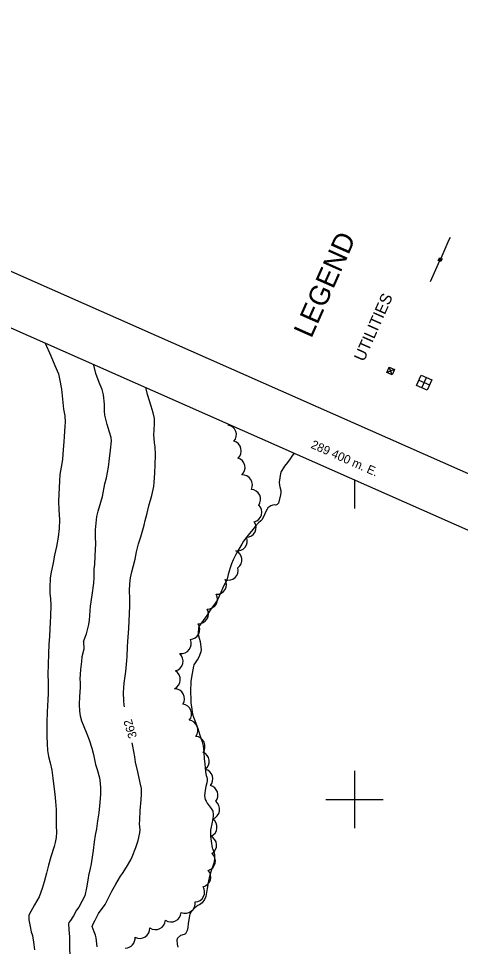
# Model space of a CAD drawing. Extents: x 287698 to 290158, y 5234163 to 5237182.
# Drawn here: x 289283.2 to 289436.8, y 5236148.9 to 5236471.6 of the extents above; entities that cross this region are included whole.
import ezdxf

# ---------------------------------------------------------------- set-up
doc = ezdxf.new("R2010")
doc.units = 0
for name, color, linetype in [('Niveau 2', 7, 'Continuous'), ('Niveau 34', 7, 'Continuous'), ('Niveau 36', 7, 'Continuous'), ('Niveau 4', 7, 'Continuous'), ('Niveau 44', 7, 'Continuous'), ('Niveau 60', 7, 'Continuous'), ('Niveau 61', 7, 'Continuous'), ('Niveau 63', 7, 'Continuous')]:
    doc.layers.add(name, color=color, linetype=linetype)

msp = doc.modelspace()

# ---------------------------------------------------------------- linework, layer by layer
at = {"layer": 'Niveau 2'}
for points in [[(289292.37, 5236358.81), (289292.44, 5236358.66), (289294.44, 5236354.27), (289295.88, 5236350.97), (289297.07, 5236348.07), (289297.5, 5236346.25), (289298.12, 5236342.66), (289298.36, 5236340.4), (289298.91, 5236335.74), (289299.31, 5236333.41), (289299.41, 5236331.27), (289299.32, 5236329.84), (289299.04, 5236326.18), (289298.98, 5236324.38), (289298.74, 5236321.72), (289298.5, 5236318.35), (289298.26, 5236316.82), (289297.57, 5236312.97), (289297.42, 5236310.71), (289297.18, 5236306.17), (289297.16, 5236303.76), (289297.23, 5236300.74), (289297.43, 5236297.26), (289297.38, 5236294.19), (289297.05, 5236291.22), (289296.44, 5236287.96), (289295.78, 5236284.99), (289295.24, 5236282.24), (289294.44, 5236278.44), (289294.21, 5236277.01), (289294.09, 5236273.68), (289294.15, 5236271.73), (289294.39, 5236269.76), (289294.5, 5236267.58), (289294.37, 5236263.79), (289294.22, 5236261.63), (289293.95, 5236256.83), (289293.73, 5236253.84), (289293.66, 5236250.78), (289293.52, 5236246.83), (289293.45, 5236243.57), (289293.52, 5236240.68), (289293.53, 5236236.86), (289293.45, 5236234.61)], [(289305.8, 5236254.93), (289306.85, 5236257.56), (289307.71, 5236260.81), (289307.95, 5236262.33), (289308.09, 5236265.56), (289308.25, 5236267.28), (289308.8, 5236271.02), (289309.41, 5236275.24), (289309.47, 5236277.11), (289309.56, 5236280.29), (289309.69, 5236281.63), (289309.82, 5236284.72), (289310.04, 5236289.02), (289309.98, 5236291.26), (289310.03, 5236293.77), (289310.39, 5236298.39), (289310.85, 5236300.28), (289311.86, 5236303.36), (289312.36, 5236305.34), (289313.24, 5236309.77), (289313.75, 5236311.91), (289314.49, 5236315.56), (289314.85, 5236318.53), (289315.2, 5236321.46), (289315.49, 5236324.68), (289315.38, 5236325.87), (289314.85, 5236327.79), (289314, 5236330.46), (289313.2, 5236333.63), (289313.08, 5236335.04), (289313.06, 5236337.51), (289312.8, 5236340.78), (289312.25, 5236342.55), (289311.27, 5236345.01), (289310.14, 5236348.12), (289309.44, 5236351.09), (289309.37, 5236351.28)], [(289319.96, 5236232.88), (289319.79, 5236234.25), (289319.76, 5236237.2), (289320, 5236240.48), (289320.48, 5236244.55), (289320.9, 5236248.32), (289320.94, 5236249.67), (289321.07, 5236253.02), (289321.27, 5236254.91), (289321.55, 5236259.43), (289321.83, 5236264.62), (289321.9, 5236267.35), (289321.91, 5236270.03), (289321.85, 5236272.61), (289321.92, 5236274.97), (289322.18, 5236277.09), (289322.6, 5236279.19), (289323.72, 5236283.55), (289324.25, 5236286.14), (289324.91, 5236288.88), (289325.69, 5236291.39), (289326.9, 5236295.45), (289327.24, 5236296.99), (289327.92, 5236299.52), (289328.53, 5236302.14), (289329.55, 5236305.68), (289330.23, 5236308.83), (289330.39, 5236310.26), (289330.64, 5236313.54), (289330.7, 5236316.4), (289330.79, 5236319.82), (289330.69, 5236322.69), (289330.48, 5236324.03), (289330.29, 5236326.94), (289330.39, 5236328.29), (289330.48, 5236330.84), (289330.43, 5236332.46), (289330.01, 5236334.48), (289329.28, 5236336.78), (289328.11, 5236340.82), (289327.61, 5236342.86), (289327.56, 5236343.23)], [(289305.8, 5236254.93), (289305.89, 5236252.27), (289305.27, 5236249.56), (289305.09, 5236248), (289304.72, 5236245.17), (289304.54, 5236241.83), (289304.68, 5236240.71), (289304.64, 5236238.93), (289304.41, 5236235.82), (289304.31, 5236233.03), (289304.42, 5236230.69), (289304.68, 5236229.09), (289305.13, 5236227.39), (289305.73, 5236225.94), (289306.98, 5236222.87), (289307.76, 5236220.73), (289308.73, 5236217.87), (289309.25, 5236215.62), (289310, 5236212.11), (289310.54, 5236210.38), (289311.4, 5236207.5), (289311.49, 5236206.71), (289311.66, 5236204.21), (289311.66, 5236201.82), (289311.5, 5236198.99), (289311.11, 5236195.38), (289310.72, 5236192.6), (289310.33, 5236189.81), (289309.89, 5236187.58), (289309.55, 5236185.23), (289309.19, 5236182.2), (289308.94, 5236180.79), (289308.52, 5236177.55), (289308.18, 5236175.94), (289307.58, 5236173.51), (289307.47, 5236172.57), (289306.86, 5236169.28), (289306.23, 5236166.49), (289304.18, 5236162.5), (289303.41, 5236161.44), (289302.32, 5236159.51), (289302.13, 5236159.12), (289301.25, 5236157.85), (289300.66, 5236157.19), (289300.54, 5236156.79), (289300.7, 5236154.82), (289300.89, 5236152.27), (289300.95, 5236149.19), (289301.14, 5236140.6)], [(289293.45, 5236234.61), (289293.23, 5236230.48), (289293.11, 5236226.78), (289293.09, 5236221.97), (289293.17, 5236219.35), (289293.35, 5236217.01), (289293.66, 5236214.91), (289294.27, 5236212.75), (289294.81, 5236210.19), (289295.15, 5236207.35), (289295.48, 5236204.52), (289295.85, 5236201.86), (289296.13, 5236199.25), (289296.34, 5236196.47), (289296.33, 5236193.55), (289296.34, 5236190.79), (289296.48, 5236188.67), (289296.35, 5236186.77), (289296.01, 5236185.02), (289295.57, 5236183.62), (289294.51, 5236180.07), (289293.67, 5236177.17), (289292.94, 5236174.35), (289292.16, 5236171.39), (289291.39, 5236169.01), (289290.37, 5236166.17), (289288.79, 5236163.4), (289286.82, 5236159.75), (289286.85, 5236158.17), (289287.29, 5236155.81), (289287.59, 5236153.98), (289288.04, 5236152.64), (289288.56, 5236149.52), (289288.78, 5236147.73)], [(289320.1, 5236232.24), (289319.96, 5236232.88)], [(289310.58, 5236148.75), (289310.22, 5236151.86), (289309.95, 5236152.84), (289309.52, 5236153.95), (289308.84, 5236155.84), (289309.34, 5236156.96), (289309.85, 5236158.02), (289311.05, 5236160.27), (289313.37, 5236163.47), (289314.49, 5236165.77), (289315.66, 5236168.07), (289317.05, 5236170.56), (289318.67, 5236173.37), (289319.34, 5236174.28), (289320.8, 5236176.48), (289322.3, 5236178.99), (289322.78, 5236180), (289324.03, 5236183.31), (289324.76, 5236185.75), (289325.38, 5236188.37), (289325.5, 5236189.48), (289325.33, 5236191.52), (289325.35, 5236192.87), (289325.55, 5236196.1), (289325.91, 5236199.9), (289326, 5236201.85), (289325.92, 5236203.78), (289325.52, 5236205.77), (289324.65, 5236209.62), (289323.88, 5236212.94), (289323.6, 5236214.79), (289322.92, 5236218.48), (289322.77, 5236219.67)]]:
    msp.add_lwpolyline(points, dxfattribs=at)
at = {"layer": 'Niveau 34'}
for p, q in [((289423.4, 5236343.15), (289425.02, 5236346.81)), ((289422.38, 5236345.79), (289426.04, 5236344.17))]:
    msp.add_line(p, q, dxfattribs=at)
msp.add_lwpolyline([(289426.85, 5236346), (289425.23, 5236342.34), (289421.57, 5236343.96), (289423.19, 5236347.62)], close=True, dxfattribs=at)
at = {"layer": 'Niveau 36'}
for p, q in [((289433.23, 5236395.48), (289432.83, 5236394.58)), ((289432.83, 5236394.58), (289430, 5236388.19)), ((289429.59, 5236387.28), (289426.36, 5236379.98)), ((289413.06, 5236347.66), (289412.04, 5236350.3)), ((289413.87, 5236349.49), (289411.23, 5236348.47))]:
    msp.add_line(p, q, dxfattribs=at)
for points in [[(289429.54, 5236388.39), (289430.46, 5236387.99), (289430.05, 5236387.07), (289429.14, 5236387.48)], [(289413.87, 5236349.49), (289413.06, 5236347.66), (289411.23, 5236348.47), (289412.04, 5236350.3)]]:
    msp.add_lwpolyline(points, close=True, dxfattribs=at)
msp.add_lwpolyline([(289430.3, 5236387.96), (289430, 5236387.23), (289429.84, 5236387.3), (289430.12, 5236388.02), (289429.95, 5236388.09), (289429.63, 5236387.4), (289429.46, 5236387.48), (289429.76, 5236388.18), (289429.61, 5236388.24), (289429.3, 5236387.57)], dxfattribs=at)
at = {"layer": 'Niveau 4'}
for points in [[(289379.06, 5236320.43), (289379.05, 5236320.42), (289378.22, 5236319.41), (289377.63, 5236318.51), (289376.68, 5236317.16), (289375.67, 5236315.89), (289374.38, 5236313.85), (289374.29, 5236313.34), (289373.84, 5236310.36), (289373.9, 5236309.22), (289374.09, 5236308.75), (289374.38, 5236307.43), (289374.38, 5236306.73), (289374.25, 5236305.99), (289373.53, 5236303.09), (289373.16, 5236302.63), (289372.64, 5236302.39), (289372.14, 5236302.43), (289371.62, 5236302.35), (289370.98, 5236302.11), (289369.92, 5236301.42), (289369.65, 5236300.99), (289369.11, 5236299.94), (289368.63, 5236298.77), (289367.84, 5236297.21), (289367.48, 5236296.85), (289366.65, 5236296.15), (289365.42, 5236294.92), (289364.64, 5236293.9), (289363.03, 5236291.88), (289361.47, 5236289.81), (289360.79, 5236288.73), (289359.78, 5236287.05), (289358.77, 5236285.19), (289357.83, 5236283.31), (289357.22, 5236281.93), (289356.75, 5236280.51), (289356.07, 5236278.25), (289355.58, 5236276.26), (289355.1, 5236275.22), (289354.71, 5236274.59), (289354.1, 5236273.31), (289353.53, 5236271.93), (289352.41, 5236269.4), (289351.74, 5236268.41), (289350.66, 5236266.95), (289349.61, 5236265.45), (289348.62, 5236263.95), (289347.37, 5236262.25), (289345.93, 5236260.1), (289345.81, 5236259.56), (289345.64, 5236257.95), (289345.72, 5236257.36), (289345.97, 5236256.11), (289346.32, 5236254.94), (289346.53, 5236253.84), (289346.69, 5236252.14), (289346.56, 5236251.38), (289346.17, 5236250.01), (289345.71, 5236249.07), (289345.32, 5236248.56), (289344.16, 5236246.82), (289344.06, 5236246.32), (289343.62, 5236243.85), (289343.16, 5236241.15), (289343.12, 5236239.89), (289343.01, 5236238.74), (289342.97, 5236237.09), (289343.16, 5236235.27), (289343.12, 5236234.63), (289343.13, 5236233.46), (289343.29, 5236232.18), (289343.64, 5236229.68), (289344.02, 5236228.56), (289344.49, 5236227.44), (289345.58, 5236224.67), (289345.86, 5236223.48), (289346.21, 5236222.31), (289346.62, 5236221.28), (289347.03, 5236220.04), (289347.37, 5236218.7), (289347.56, 5236217.57), (289347.65, 5236216.42), (289347.78, 5236214.11), (289347.93, 5236212.4), (289348.21, 5236209.58), (289348.44, 5236208.37), (289348.69, 5236207.79), (289348.84, 5236207.12), (289348.83, 5236206.54), (289348.7, 5236205.78)], [(289348.7, 5236205.78), (289348.38, 5236204.55), (289348.13, 5236203.23), (289347.89, 5236201.28), (289348.15, 5236199.96), (289348.4, 5236199.38), (289348.85, 5236198.73), (289350.24, 5236196.82), (289350.74, 5236195.9), (289350.93, 5236194.76), (289350.85, 5236194.18), (289350.49, 5236192.15), (289350, 5236189.37), (289349.91, 5236188.32), (289349.98, 5236187.15), (289350.18, 5236185.53), (289350.54, 5236183.21), (289350.76, 5236182.73), (289351.22, 5236181.47), (289351.38, 5236180.7), (289351.39, 5236179.25), (289351.12, 5236177.84), (289350.81, 5236176.83), (289350.07, 5236174.81), (289349.48, 5236172.79), (289349.3, 5236171.74), (289348.83, 5236169.06), (289348.29, 5236166.19), (289347.87, 5236165.23), (289347.09, 5236164.07), (289346.18, 5236163.38), (289345.49, 5236163.1), (289345.07, 5236162.81), (289344.52, 5236162.29), (289343.07, 5236160.83), (289342.77, 5236160.25), (289342.65, 5236159.57), (289342.17, 5236156.81), (289342.08, 5236155.51), (289341.89, 5236154.41), (289341.25, 5236153.31), (289340.78, 5236153.07), (289339.57, 5236152.62), (289338.47, 5236151.79), (289338.3, 5236151.05), (289338.38, 5236149.62), (289338.59, 5236148.59)]]:
    msp.add_lwpolyline(points, dxfattribs=at)
at = {"layer": 'Niveau 44'}
for centre, radius, start, end in [((289355.56, 5236326.85), 3.41, 318.5373, 81.9501), ((289357.51, 5236283.32), 3.41, 305.8964, 69.3552), ((289336.89, 5236248.13), 3.53, 284.964, 46.8734), ((289335.92, 5236241.7), 3.55, 296.0214, 58.079), ((289337.43, 5236235.03), 3.48, 327.4778, 89.111), ((289330.83, 5236158.19), 3.48, 235.3683, 357.0023), ((289325.39, 5236155.13), 3.46, 241.3414, 3.3109)]:
    msp.add_arc(centre, radius, start, end, dxfattribs=at)
for centre, major_axis, ratio, start_param, end_param in [((289355.52, 5236333.56), (1.15, 3.23), 0.999984, 3.639407, 3.829537), ((289357.19, 5236321.27), (-2.39, 2.48), 0.999995, 3.115835, 5.244416), ((289358.54, 5236315.43), (3.36, 0.75), 0.999994, 5.220609, 7.350197), ((289361.09, 5236309.42), (2.89, 1.89), 0.999912, 5.220419, 7.350235), ((289363.96, 5236304.4), (2.92, 1.76), 0.999831, 5.100433, 7.255316), ((289364.36, 5236299.89), (3.26, -1.05), 0.999552, 5.257211, 7.407361), ((289362.37, 5236294.59), (3.41, 0.03), 0.999984, 4.731078, 6.891536), ((289359.32, 5236289.86), (2.8, -1.95), 0.995637, 5.136748, 7.292142), ((289356.2, 5236279.7), (-0.07, 3.41), 0.999961, 2.786029, 4.941531), ((289352.12, 5236274.77), (2.83, -1.92), 0.999446, 5.252641, 7.405125), ((289348.94, 5236269.65), (2.94, -1.8), 0.99995, 5.220564, 7.349882), ((289345.78, 5236264.54), (2.8, -2.02), 0.999134, 5.290469, 7.413246), ((289342.77, 5236259.12), (3.12, -1.52), 0.999456, 5.215257, 7.343322), ((289339.74, 5236254.2), (2.84, -2.09), 0.999473, 5.222375, 7.343357), ((289339.9, 5236229.73), (3.22, 1.28), 0.998603, 5.217671, 7.343116), ((289342.14, 5236224.1), (3.22, 1.28), 0.999978, 5.220489, 7.34858), ((289344.56, 5236218.43), (3.47, 0.37), 0.999963, 5.542831, 7.674046), ((289346.14, 5236213.18), (3.41, 0.14), 0.99959, 5.316459, 7.444918), ((289347.34, 5236207.12), (-0.83, 3.34), 0.998156, 3.749932, 5.790519), ((289349.08, 5236201.52), (-2.39, 2.48), 0.998512, 3.265991, 5.269608), ((289349.55, 5236196.54), (-1.3, 3.33), 0.999995, 3.115405, 5.243888), ((289348.79, 5236190.35), (3.36, -0.73), 0.999685, 5.330931, 7.458208), ((289348.64, 5236184.11), (3.37, -0.62), 0.999928, 5.458622, 7.581777), ((289348.19, 5236178.62), (3.37, -0.74), 0.999732, 5.216103, 7.346551), ((289346.61, 5236173.01), (1.16, 3.25), 0.998466, 3.713946, 5.78732), ((289344.49, 5236167.81), (2.57, 2.28), 0.998619, 4.019312, 6.126927), ((289341.13, 5236163.87), (2.14, -2.78), 0.9988, 5.22237, 7.344818), ((289336.29, 5236160.85), (1.51, -3.12), 0.999913, 5.221451, 7.344966), ((289320.31, 5236151.73), (2.67, 2.16), 0.999247, 4.042836, 5.707885)]:
    msp.add_ellipse(centre, major_axis=major_axis, ratio=ratio, start_param=start_param, end_param=end_param, dxfattribs=at)
at = {"layer": 'Niveau 60'}
msp.add_lwpolyline([(289923.28, 5236099.2), (290125.68, 5236556.41), (288772.23, 5237155.56), (288569.83, 5236698.34), (289923.28, 5236099.2)], dxfattribs=at)
msp.add_lwpolyline([(289077.96, 5234189.73), (287724.51, 5234788.9), (288562.53, 5236681.9), (289915.99, 5236082.74)], close=True, dxfattribs=at)
at = {"layer": 'Niveau 61'}
msp.add_line((289400, 5236311.16), (289400, 5236301.16), dxfattribs=at)
for points in [[(289400, 5236210), (289400, 5236200), (289400, 5236190)], [(289390, 5236200), (289400, 5236200), (289410, 5236200)]]:
    msp.add_lwpolyline(points, dxfattribs=at)

# ---------------------------------------------------------------- texts
at = {"layer": 'Niveau 2'}
msp.add_text('362', height=3, rotation=106.9814, dxfattribs=at).set_placement((289324.45, 5236221.75))
at = {"layer": 'Niveau 61'}
msp.add_text('289 400 m. E.', height=3, rotation=336.1216, dxfattribs=at).set_placement((289384.59, 5236322.36))
at = {"layer": 'Niveau 63'}
for s, height, p in [('LEGEND', 7, (289385, 5236360.15)), ('UTILITIES', 4, (289403.29, 5236352.06))]:
    msp.add_text(s, height=height, rotation=66.1043, dxfattribs=at).set_placement(p)

doc.saveas('drawing.dxf')
